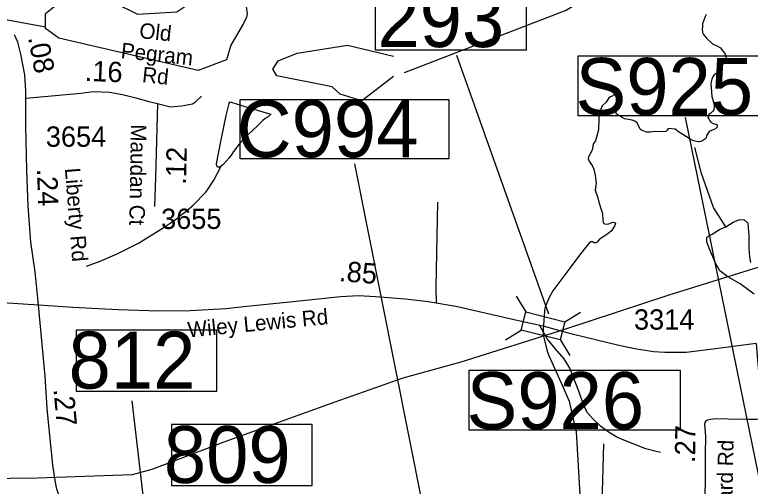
# Model space of a CAD drawing. Extents: x 1662474 to 1856135, y 779280 to 917889.
# Drawn here: x 1775870 to 1780399, y 823464 to 826365 of the extents above; entities that cross this region are included whole.
import ezdxf

# ---------------------------------------------------------------- set-up
doc = ezdxf.new("R2010")
doc.units = 0
for name, color, linetype in [('Exist Hydrographic Creek Single Shore', 7, 'Continuous'), ('Exist Hydrographic Misc Water Feature', 7, 'Continuous'), ('Exist Hydrographic Pond Under 1500 Sq Ft', 7, 'Continuous'), ('Exist Road Non-System Type 51', 7, 'Continuous'), ('Exist Road Primary Interstate Structure Ovrhead Sign CELL', 7, 'Continuous'), ('Exist Road Primary Interstate Structure Standard Bridge Number Label', 7, 'Continuous'), ('Exist Road Secondary Mileage Hundredths English Label', 7, 'Continuous'), ('Exist Road Secondary Mileage Tenths English Label', 7, 'Continuous'), ('Exist Road Secondary Structure Culvert Number Label', 7, 'Continuous'), ('Exist Road Secondary Structure Standard Bridge CELL', 7, 'Continuous'), ('Exist Road Secondary Structure Standard Bridge Number Label', 7, 'Continuous'), ('Exist Road Secondary Type 51 Attributed', 7, 'Continuous'), ('Exist Road Secondary Type 51 Label', 7, 'Continuous'), ('Exist Road Secondary Type 51 Number Label', 7, 'Continuous'), ('Exist Utilities Electrical Transmission Line', 7, 'Continuous')]:
    doc.layers.add(name, color=color, linetype=linetype)

msp = doc.modelspace()

# ---------------------------------------------------------------- linework, layer by layer
at = {"layer": 'Exist Hydrographic Creek Single Shore'}
for points in [[(1780127, 826366.9), (1780121.8, 826354.6), (1780110.8, 826324.9), (1780105.5, 826308.6), (1780104, 826290.8), (1780102.9, 826275.1), (1780105, 826256.2), (1780111.2, 826243.3), (1780128.9, 826221), (1780165.9, 826185.8), (1780198.1, 826171.6), (1780215.2, 826160.6), (1780244.1, 826122.3), (1780248, 826111.6), (1780248.4, 826090.6), (1780243.6, 826076.6), (1780224.4, 826051.4), (1780211.6, 826027.8), (1780195, 826007.1), (1780177.8, 825995.2), (1780168.8, 825981.6), (1780162.5, 825967.7), (1780158.9, 825952.8), (1780156.2, 825934.6), (1780157.8, 825916.6), (1780161.8, 825862.4), (1780174.2, 825819.2), (1780177.1, 825803.1), (1780174.2, 825780.6), (1780169.6, 825771.4), (1780156.8, 825759.1), (1780143.9, 825751.2), (1780137.2, 825743.3), (1780138.4, 825734.1), (1780143.6, 825723.9), (1780149.4, 825712.3), (1780156.2, 825704.2), (1780169.9, 825695), (1780191.9, 825688.7), (1780194.5, 825688.2), (1780194.5, 825674), (1780185.4, 825663.5), (1780174.9, 825658.6), (1780146.8, 825645.4), (1780138.6, 825633.6), (1780132, 825622.8), (1780126.5, 825603.9), (1780106.6, 825590.6), (1780094.5, 825583.8), (1780085, 825583.5), (1780076.6, 825582.4), (1780051, 825588.4), (1780035.2, 825594.8), (1779978, 825631.2), (1779958.2, 825644.1), (1779937, 825660.6), (1779893, 825664.3), (1779886.9, 825653.8), (1779878.5, 825646.2), (1779865.4, 825643.3), (1779810.8, 825645.9), (1779800.2, 825643.6), (1779782.8, 825641.8), (1779760.6, 825642), (1779729.4, 825653.6), (1779721.5, 825660.9), (1779703.1, 825700.2), (1779688.5, 825710.2), (1779672.5, 825715.8), (1779625, 825723.9), (1779610.8, 825733.3), (1779594, 825742.2), (1779574.2, 825754.3), (1779573.5, 825778.2), (1779578.5, 825810.5), (1779575.4, 825859.3), (1779566.8, 825870.6), (1779559.6, 825871.4), (1779553.4, 825865.9), (1779539.4, 825858.8), (1779528.1, 825853), (1779511.9, 825827.1), (1779488, 825804.8), (1779479, 825784), (1779469.6, 825749.4), (1779466.8, 825721.5), (1779464.4, 825656.2), (1779446.2, 825589.8), (1779433.9, 825572.7), (1779429.8, 825558.2), (1779427.6, 825539.6), (1779421.9, 825523.6), (1779402.9, 825490.3), (1779401.4, 825477.9), (1779406.6, 825464.1), (1779427.4, 825433.1), (1779436.2, 825413.9), (1779444.4, 825375.1), (1779450.4, 825328.1)], [(1779450.4, 825328.1), (1779445.1, 825286.1), (1779461.5, 825238.3), (1779465.9, 825211.3), (1779482.8, 825160.6), (1779488.5, 825139.1), (1779492.1, 825102.6), (1779493.8, 825086.6), (1779502.4, 825078.2), (1779513.6, 825075.9), (1779527.6, 825078.8), (1779547.5, 825086.6), (1779557.2, 825089.2), (1779564.4, 825085.3), (1779569.4, 825077.7), (1779565.1, 825068.2), (1779543.9, 825035.4), (1779530.2, 825022.1), (1779479, 824988.2), (1779470.6, 824983.5), (1779456, 824965.6), (1779448.6, 824961.4), (1779437, 824962.2), (1779427.6, 824966.7), (1779421.5, 824967.2), (1779417.4, 824966.7), (1779410.5, 824965.6), (1779377.8, 824924.2), (1779341.8, 824876.9), (1779287.8, 824805.8), (1779183.8, 824665.9), (1779160.9, 824624.9), (1779136.2, 824566.2), (1779132.6, 824543.6), (1779123.1, 824427.3), (1779125, 824396.4), (1779148.4, 824294.2), (1779158, 824268.2), (1779241.2, 824086.6), (1779284, 823987.7), (1779307.9, 823876.7), (1779326.2, 823799.5), (1779349.1, 823413.2)]]:
    msp.add_lwpolyline(points, dxfattribs=at)
at = {"layer": 'Exist Hydrographic Misc Water Feature'}
for points in [[(1778270.3, 826009.3), (1779265.4, 826392.7), (1779474.4, 826526.2), (1779692.3, 826774.6), (1779894.3, 827046.2)], [(1775745.5, 826347.3), (1776059.3, 826289.3)], [(1780249.5, 825060), (1780173.4, 825179.4), (1780099.4, 825387.7), (1780057.5, 825548.4)], [(1776312.9, 824818.2), (1776397.4, 824849.5), (1776471.6, 824881), (1776501.7, 824894.7), (1776632.2, 824959.6), (1776664.5, 824979.4), (1776774.9, 825048.5), (1776803.2, 825066.3), (1776821.2, 825078.2), (1776871.7, 825113.7), (1776893.8, 825131.5), (1776926, 825157.3), (1776940.1, 825169.2), (1776954.1, 825181.1), (1776970.3, 825194.9), (1777044.9, 825270.4), (1777052.9, 825282.3), (1777095.4, 825346), (1777142.1, 825433.6)], [(1779845.9, 823671.8), (1779819.9, 823677.9), (1779755.9, 823694.3), (1779620.2, 823747.3), (1779578.3, 823765.6), (1779530.6, 823793.9), (1779476.8, 823834.3), (1779431.1, 823876.6), (1779397.3, 823914.9), (1779373.7, 823959.1), (1779344.4, 824049.3), (1779289.2, 824189.7), (1779253.5, 824248), (1779198.2, 824312.4), (1779150.4, 824368.7), (1779101.2, 824455.1)]]:
    msp.add_lwpolyline(points, dxfattribs=at)
at = {"layer": 'Exist Hydrographic Pond Under 1500 Sq Ft'}
for points in [[(1777175.3, 826086.9), (1776999.2, 826021.6), (1776142.3, 826219.6), (1776059.2, 826280.3), (1776060.3, 826372.2), (1776152.1, 826445.9), (1776319.2, 826478.5), (1776477.1, 826442.5), (1776627.2, 826367.2), (1776869.2, 826382.1), (1777028.1, 826490.6), (1777114.6, 826617.9), (1777237.2, 826584.3), (1777230, 826550.7), (1777233.6, 826526.6), (1777240.8, 826485.8), (1777262.4, 826448.6), (1777276.9, 826435.4), (1777294.9, 826415), (1777302.3, 826369.9), (1777297.3, 826348.9), (1777279.3, 826310.5), (1777200.1, 826178.3), (1777175.3, 826086.9)], [(1777458.6, 826029.3), (1777492.6, 826081.2), (1777609.5, 826128), (1777918.5, 826177.5), (1778203.5, 826109.4)], [(1778202.5, 825984.6), (1778007.5, 825834.3), (1777874.6, 825876.5), (1777824.6, 825920.1), (1777483.6, 825989.4), (1777458.6, 826029.3)], [(1777142.1, 825433.6), (1777130.2, 825427.7), (1777120.2, 825427.8), (1777114.2, 825433.9), (1777112.4, 825447.9), (1777139.4, 825585.7), (1777172.9, 825745.5), (1777189.3, 825811.3), (1777191.5, 825819.3), (1777197.5, 825829.2), (1777313.1, 825792.3)], [(1777313.1, 825792.3), (1777447, 825753.2), (1777430.8, 825737.3), (1777412.8, 825725.4), (1777398.6, 825713.6), (1777364.4, 825681.8), (1777307.8, 825628.3), (1777261.5, 825578.7), (1777243.4, 825558.8), (1777237.3, 825550.9), (1777217, 825523), (1777206.9, 825507), (1777190.7, 825485.2), (1777172.5, 825463.4), (1777156.3, 825445.5), (1777150.3, 825439.6), (1777142.1, 825433.6)], [(1780249.5, 825060), (1780293.5, 825089.3), (1780329, 825102), (1780359.5, 825104.6), (1780384.9, 825081.7), (1780389.9, 825005.6), (1780389.9, 824924.5), (1780395, 824876.3), (1780400.1, 824840.8)], [(1780422.9, 824645.5), (1780336.7, 824708.9), (1780260.5, 824752), (1780212.3, 824790.1), (1780184.4, 824835.7), (1780146.3, 824929.6), (1780131.1, 824967.6), (1780131.1, 824995.5), (1780164.1, 825015.8), (1780209.8, 825043.7), (1780249.5, 825060)]]:
    msp.add_lwpolyline(points, dxfattribs=at)
at = {"layer": 'Exist Road Non-System Type 51'}
for points in [[(1776749.9, 825817.6), (1776830, 825798.4), (1776897.6, 825805), (1776965.4, 825816), (1776984.4, 825828.4), (1777019.5, 825864.2)], [(1778473, 825211.5), (1778463, 824689.2), (1778464.4, 824589.8)]]:
    msp.add_lwpolyline(points, dxfattribs=at)
at = {"layer": 'Exist Road Primary Interstate Structure Ovrhead Sign CELL'}
for p, q in [((1780702.5, 822301.1), (1780001.3, 825732.4)), ((1779416.1, 820760.7), (1779497.1, 823724.9))]:
    msp.add_line(p, q, dxfattribs=at)
for points in [[(1779339.3, 826111.1), (1780637.2, 826111.1), (1780637.2, 825742.5), (1779339.3, 825742.5)], [(1778668.6, 824178.9), (1779966.5, 824178.9), (1779966.5, 823810.2), (1778668.6, 823810.2)]]:
    msp.add_lwpolyline(points, close=True, dxfattribs=at)
at = {"layer": 'Exist Road Primary Interstate Structure Standard Bridge Number Label'}
msp.add_line((1777061.3, 820001.8), (1776593.6, 823988.9), dxfattribs=at)
for points in [[(1777115.6, 824425.2), (1776249.2, 824425.2), (1776249.2, 824049.6), (1777115.6, 824049.6)], [(1777702.6, 823844.6), (1776836.1, 823844.6), (1776836.1, 823469), (1777702.6, 823469)]]:
    msp.add_lwpolyline(points, close=True, dxfattribs=at)
at = {"layer": 'Exist Road Secondary Structure Culvert Number Label'}
msp.add_line((1778717.8, 821663.6), (1777963.7, 825446.9), dxfattribs=at)
msp.add_lwpolyline([(1777259.4, 825843.1), (1778542.2, 825843.1), (1778542.2, 825478.1), (1777259.4, 825478.1)], close=True, dxfattribs=at)
at = {"layer": 'Exist Road Secondary Structure Standard Bridge CELL'}
for p, q in [((1778957.9, 824633.2), (1779016.3, 824536.2)), ((1779256.8, 824476.1), (1779353.7, 824534.5)), ((1778891.5, 824365.4), (1778988.4, 824423.8)), ((1779229.6, 824366.2), (1779288, 824269.3))]:
    msp.add_line(p, q, dxfattribs=at)
msp.add_lwpolyline([(1779016.3, 824536.2), (1779256.9, 824476.6), (1779229.1, 824364.2), (1778988.4, 824423.8)], close=True, dxfattribs=at)
at = {"layer": 'Exist Road Secondary Structure Standard Bridge Number Label'}
msp.add_line((1779158.7, 824522.1), (1778592.7, 826114.7), dxfattribs=at)
msp.add_lwpolyline([(1778090.9, 826529.9), (1779019.9, 826529.9), (1779019.9, 826145.8), (1778090.9, 826145.8)], close=True, dxfattribs=at)
at = {"layer": 'Exist Road Secondary Type 51 Attributed'}
for points in [[(1775938.7, 825851.1), (1775939.2, 825894.3), (1775932.4, 825994.6), (1775908, 826121.7), (1775889.6, 826196.8), (1775869.8, 826241.1)], [(1775938.7, 825851.1), (1776277.2, 825882.7), (1776354.8, 825893.1), (1776453.6, 825889.2), (1776534.8, 825873.5), (1776617, 825852.8), (1776696.6, 825831.2), (1776749.7, 825818)], [(1776017.1, 824578.4), (1775995.9, 824783.3), (1775970.6, 824965.3), (1775952.3, 825189.5), (1775945.4, 825406.7), (1775939.3, 825681.2), (1775938.7, 825851.1)], [(1776749.7, 825818), (1776738.1, 825364.1), (1776731.1, 825185.7)], [(1776017.1, 824578.4), (1775797.7, 824591.7), (1775410.2, 824608.3), (1775214.3, 824612), (1775087.4, 824616.3)], [(1779123.7, 824448.6), (1778990.9, 824477.4), (1778586.3, 824569.6), (1778415.9, 824598.4), (1778275.7, 824614.6), (1778091.3, 824629.4), (1777988, 824634.5), (1777876.6, 824628.6), (1777544.2, 824593.9), (1777300.4, 824569.6), (1777170.5, 824556.3), (1776950, 824543), (1776759.6, 824540.8), (1776507.3, 824548.9), (1776228.9, 824563.6), (1776017.1, 824578.4)], [(1776249.1, 823174.5), (1776224.8, 823218.1), (1776203.4, 823253.5), (1776159.8, 823360.4), (1776130.6, 823445.5), (1776118.9, 823500.6), (1776104.9, 823596.5), (1776083.7, 823796.3), (1776070.4, 823942.6), (1776057.7, 824142.4), (1776017.1, 824578.4)], [(1780435.8, 824342.4), (1780185.3, 824309.2), (1780003.5, 824287.8), (1779872.9, 824287.8), (1779806.1, 824290.8), (1779699.1, 824307), (1779589.2, 824329.9), (1779445.4, 824365.3), (1779311.1, 824397.7), (1779123.7, 824448.6)], [(1780435.8, 824342.4), (1780447, 824193.3), (1780462, 824066.8), (1780473.6, 823944.5), (1780469.5, 823900.6), (1780464.3, 823890.5), (1780457.3, 823882.8), (1780447.3, 823877.1), (1780437.1, 823875), (1780391.2, 823874.9), (1780263.2, 823877.5), (1780187.1, 823878.1), (1780141, 823872.5), (1780131.4, 823869.4), (1780124.8, 823864.6), (1780119, 823855.5), (1780116.8, 823846.4), (1780123.9, 823770.9), (1780122.2, 823662.7), (1780121.4, 823476.6), (1780115.4, 823342.6), (1780106.9, 823265.9)]]:
    msp.add_lwpolyline(points, dxfattribs=at)
at = {"layer": 'Exist Utilities Electrical Transmission Line'}
msp.add_lwpolyline([(1785540.2, 826481.7), (1784941.5, 826271), (1783848.7, 825938.5), (1782808.5, 825599), (1781814, 825258.8), (1780966.2, 824972.3), (1779898, 824638.8), (1779256.3, 824429), (1778616.1, 824226.9), (1778259.3, 824130.1), (1777840.4, 823981.4), (1777157, 823735.4), (1776714.1, 823568.2), (1776593.9, 823534.8), (1776008, 823514.3), (1775172.1, 823503.4), (1774494.2, 823493.6), (1773698.4, 823470.5), (1772902.4, 823467.3), (1772022.8, 823486.6), (1771247.2, 823515.2), (1770563.3, 823555.4)], dxfattribs=at)

# ---------------------------------------------------------------- texts
at = {"layer": 'Exist Road Primary Interstate Structure Ovrhead Sign CELL'}
for s, p in [('S925', (1779323.3, 825748.6)), ('S926', (1778652.6, 823816.3))]:
    msp.add_text(s, height=350, dxfattribs=at).set_placement(p)
at = {"layer": 'Exist Road Primary Interstate Structure Standard Bridge Number Label'}
for s, p in [('812', (1776201.8, 824065.1)), ('809', (1776788.7, 823484.6))]:
    msp.add_text(s, height=350, dxfattribs=at).set_placement(p)
at = {"layer": 'Exist Road Secondary Mileage Hundredths English Label'}
for s, rotation, p in [('.08', 280.8692, (1775951.9, 826224.1)), ('.16', 357.7089, (1776299.9, 825957.9)), ('.12', 88.5339, (1776924.5, 825317.7)), ('.24', 271.8128, (1776007.7, 825416.3)), ('.85', 355.4261, (1777864.5, 824726.8)), ('.27', 89.105, (1780058.9, 823606.7))]:
    msp.add_text(s, height=125, rotation=rotation, dxfattribs=at).set_placement(p)
at = {"layer": 'Exist Road Secondary Mileage Tenths English Label'}
msp.add_text('.27', height=125, rotation=275.2241, dxfattribs=at).set_placement((1776109, 824061))
at = {"layer": 'Exist Road Secondary Structure Culvert Number Label'}
msp.add_text('C994', height=350, dxfattribs=at).set_placement((1777237.2, 825487.9))
at = {"layer": 'Exist Road Secondary Structure Standard Bridge Number Label'}
msp.add_text('293', height=350, dxfattribs=at).set_placement((1778103.4, 826165.6))
at = {"layer": 'Exist Road Secondary Type 51 Label'}
for s, rotation, p in [('Old', 353.9526, (1776634.1, 826221.2)), (' Pegram', 353.9526, (1776485.8, 826102.5)), (' Rd', 353.9526, (1776616.7, 825954.2)), ('Maudan Ct', 268.9684, (1776586.7, 825691)), ('Liberty Rd', 274.5146, (1776179.3, 825419.4)), ('Wiley Lewis Rd', 5.4409, (1776939.6, 824379.5)), ('Girard Rd', 89.0125, (1780286.7, 823198.7))]:
    msp.add_text(s, height=95, rotation=rotation, dxfattribs=at).set_placement(p)
at = {"layer": 'Exist Road Secondary Type 51 Number Label'}
for s, p in [('3654', (1776062, 825552.5)), ('3655', (1776771.5, 825046.9)), ('3314', (1779683.1, 824427.5))]:
    msp.add_text(s, height=125, dxfattribs=at).set_placement(p)

doc.saveas('drawing.dxf')
